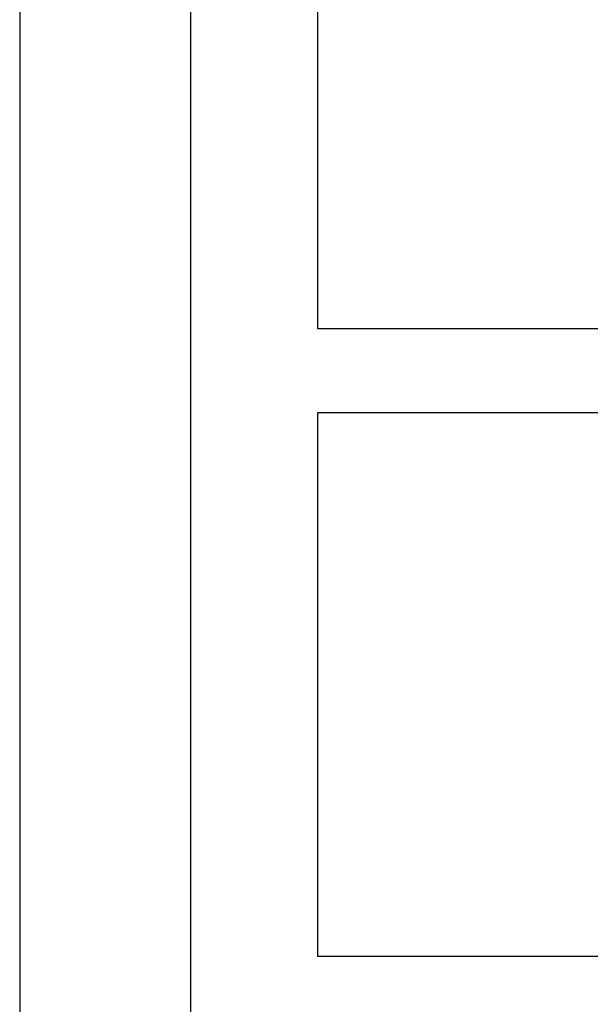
# Model space of a CAD drawing. Header units: inches. Extents: x 24 to 1128, y -94 to 748.
# Tile 264 of 546: x 517.35 to 518.69, y 318.04 to 320.36. Entities that reach past the tile are written whole.
import ezdxf

# ---------------------------------------------------------------- set-up
doc = ezdxf.new("R2010")
doc.units = ezdxf.units.IN
doc.header["$LTSCALE"] = 32
doc.header["$MEASUREMENT"] = 0
doc.layers.add('Visible (ANSI)', color=7, linetype='Continuous', lineweight=30)

msp = doc.modelspace()

# ---------------------------------------------------------------- linework, layer by layer
at = {"layer": 'Visible (ANSI)'}
for p, q in [((517.35087, 321.78373), (517.35087, 314.32481)), ((517.75375, 314.32481), (517.75375, 321.78373)), ((518.05175, 320.90988), (518.05175, 319.63066)), ((518.05175, 319.63066), (519.12006, 319.63066)), ((519.1133, 319.43254), (518.05175, 319.43254)), ((518.05175, 319.43254), (518.05175, 318.15333)), ((518.05175, 318.15333), (519.56861, 318.15333))]:
    msp.add_line(p, q, dxfattribs=at)

doc.saveas('drawing.dxf')
